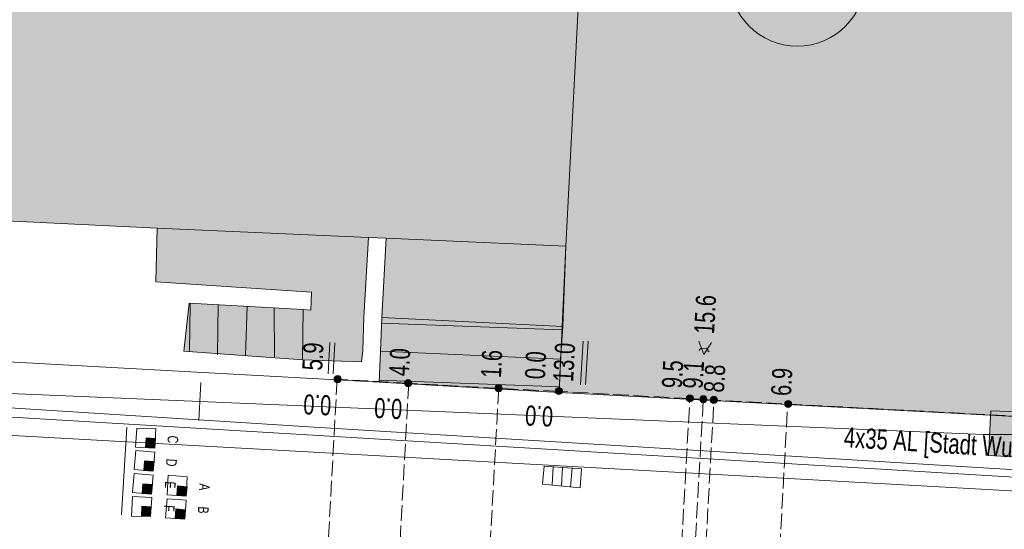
# Model space of a CAD drawing. Header units: metres. Extents: x -740 to 758, y -633 to 854.
# Tile 848 of 1056: x 105 to 131, y 263 to 277. Entities that reach past the tile are written whole.
import ezdxf

# ---------------------------------------------------------------- set-up
doc = ezdxf.new("R2010")
doc.units = ezdxf.units.M
doc.header["$MEASUREMENT"] = 0
doc.linetypes.add('416_125', pattern=[0.5408, 0.416, -0.1248])
for name, color, linetype in [('Gis.LOVION', 7, 'Continuous'), ('Grundkarte.LOVION', 7, 'Continuous'), ('Strom.LOVION', 7, 'Continuous'), ('StromBemass.LOVION', 7, 'Continuous'), ('Telko.LOVION', 7, 'Continuous'), ('Wasser.LOVION', 7, 'Continuous')]:
    doc.layers.add(name, color=color, linetype=linetype)
doc.styles.add('ERSTELLTER_STIL_1', font='arial.ttf')

msp = doc.modelspace()

# ---------------------------------------------------------------- hatches: boundary and pattern name
at = {"layer": 'Grundkarte.LOVION', "linetype": 'Continuous', "lineweight": 18}
for color, points in [(9, [(143.07, 265.52), (153.107, 277.733), (134.713, 278.742), (134.744, 278.125), (133.21, 278.093), (133.732, 287.572), (120.688, 288.277), (120.531, 284.745), (95.83, 285.876), (93.927, 285.986), (86.687, 286.283), (86.689, 285.958), (86.431, 281.647), (84.549, 281.847), (84.414, 278.997), (84.888, 278.984), (86.284, 278.914), (86.041, 274.752), (85.898, 272.285), (108.942, 271.169), (114.553, 270.919), (115.027, 270.906), (119.806, 270.694), (119.625, 266.804), (132.578, 266.12), (132.637, 267.633), (134.182, 267.548), (134.166, 266.807), (134.123, 266.035)]), (254, [(114.434, 268.809), (114.553, 270.919), (108.942, 271.169), (108.904, 269.746), (113.039, 269.471), (113.026, 268.996), (112.819, 269.006), (112.801, 267.674), (114.373, 267.621), (114.403, 267.919)]), (254, [(119.719, 268.557), (119.806, 270.694), (115.027, 270.906), (114.908, 268.796)]), (254, [(119.719, 268.557), (119.806, 270.694), (115.027, 270.906), (114.908, 268.796)]), (254, [(112.801, 267.674), (112.819, 269.006), (109.787, 269.182), (109.646, 267.898)]), (254, [(119.656, 267.694), (119.719, 268.557), (114.908, 268.796), (114.877, 267.906)]), (254, [(119.625, 266.804), (119.656, 267.694), (114.877, 267.906), (114.84, 267.075)])]:
    msp.add_hatch(color=color, dxfattribs=at).paths.add_polyline_path(points)
at = {"layer": 'StromBemass.LOVION', "linetype": 'Continuous', "lineweight": 13}
for points in [[(113.805, 267.096), (113.812, 267.106), (113.818, 267.116), (113.822, 267.127), (113.825, 267.138), (113.827, 267.15), (113.827, 267.162), (113.825, 267.173), (113.822, 267.185), (113.818, 267.196), (113.812, 267.206), (113.805, 267.215), (113.797, 267.224), (113.788, 267.231), (113.778, 267.238), (113.767, 267.243), (113.756, 267.246), (113.745, 267.248), (113.733, 267.249), (113.721, 267.248), (113.71, 267.246), (113.698, 267.242), (113.688, 267.237), (113.678, 267.231), (113.669, 267.224), (113.661, 267.215), (113.654, 267.205), (113.648, 267.195), (113.644, 267.184), (113.641, 267.173), (113.64, 267.161), (113.64, 267.149), (113.641, 267.138), (113.644, 267.126), (113.648, 267.115), (113.654, 267.105), (113.661, 267.096), (113.669, 267.087), (113.678, 267.08), (113.688, 267.073), (113.699, 267.068), (113.71, 267.065), (113.722, 267.063), (113.733, 267.062), (113.745, 267.063), (113.757, 267.065), (113.768, 267.069), (113.778, 267.074), (113.788, 267.08), (113.797, 267.087)], [(113.809, 267.1), (113.816, 267.109), (113.822, 267.12), (113.826, 267.131), (113.829, 267.142), (113.83, 267.154), (113.83, 267.165), (113.829, 267.177), (113.826, 267.188), (113.822, 267.199), (113.816, 267.209), (113.809, 267.219), (113.801, 267.227), (113.792, 267.235), (113.782, 267.241), (113.771, 267.246), (113.76, 267.25), (113.749, 267.252), (113.737, 267.252), (113.725, 267.252), (113.714, 267.249), (113.703, 267.246), (113.692, 267.241), (113.682, 267.234), (113.673, 267.227), (113.665, 267.218), (113.658, 267.209), (113.653, 267.199), (113.648, 267.188), (113.646, 267.176), (113.644, 267.165), (113.644, 267.153), (113.646, 267.141), (113.649, 267.13), (113.653, 267.119), (113.659, 267.109), (113.666, 267.1), (113.674, 267.091), (113.683, 267.084), (113.693, 267.077), (113.703, 267.072), (113.714, 267.069), (113.726, 267.067), (113.738, 267.066), (113.749, 267.067), (113.761, 267.069), (113.772, 267.073), (113.782, 267.078), (113.792, 267.084), (113.801, 267.091)], [(115.682, 266.993), (115.689, 267.003), (115.695, 267.013), (115.699, 267.024), (115.702, 267.035), (115.703, 267.047), (115.703, 267.058), (115.702, 267.07), (115.699, 267.081), (115.694, 267.092), (115.689, 267.102), (115.682, 267.112), (115.674, 267.12), (115.665, 267.127), (115.655, 267.134), (115.644, 267.139), (115.633, 267.142), (115.622, 267.144), (115.61, 267.145), (115.599, 267.144), (115.587, 267.142), (115.576, 267.138), (115.566, 267.133), (115.556, 267.127), (115.547, 267.12), (115.539, 267.111), (115.532, 267.102), (115.526, 267.091), (115.522, 267.081), (115.519, 267.069), (115.518, 267.058), (115.518, 267.046), (115.519, 267.034), (115.522, 267.023), (115.527, 267.012), (115.532, 267.002), (115.539, 266.993), (115.547, 266.984), (115.556, 266.977), (115.566, 266.971), (115.577, 266.966), (115.588, 266.962), (115.599, 266.96), (115.611, 266.959), (115.622, 266.96), (115.634, 266.962), (115.645, 266.966), (115.656, 266.971), (115.665, 266.977), (115.674, 266.985)], [(115.682, 266.993), (115.689, 267.003), (115.695, 267.013), (115.699, 267.024), (115.702, 267.035), (115.703, 267.047), (115.703, 267.058), (115.702, 267.07), (115.699, 267.081), (115.694, 267.092), (115.689, 267.102), (115.682, 267.112), (115.674, 267.12), (115.665, 267.127), (115.655, 267.134), (115.644, 267.139), (115.633, 267.142), (115.622, 267.144), (115.61, 267.145), (115.599, 267.144), (115.587, 267.142), (115.576, 267.138), (115.566, 267.133), (115.556, 267.127), (115.547, 267.12), (115.539, 267.111), (115.532, 267.102), (115.526, 267.091), (115.522, 267.081), (115.519, 267.069), (115.518, 267.058), (115.518, 267.046), (115.519, 267.034), (115.522, 267.023), (115.527, 267.012), (115.532, 267.002), (115.539, 266.993), (115.547, 266.984), (115.556, 266.977), (115.566, 266.971), (115.577, 266.966), (115.588, 266.962), (115.599, 266.96), (115.611, 266.959), (115.622, 266.96), (115.634, 266.962), (115.645, 266.966), (115.656, 266.971), (115.665, 266.977), (115.674, 266.985)], [(115.683, 266.991), (115.689, 267.001), (115.695, 267.011), (115.699, 267.022), (115.702, 267.033), (115.703, 267.044), (115.703, 267.056), (115.702, 267.067), (115.699, 267.079), (115.695, 267.089), (115.689, 267.1), (115.682, 267.109), (115.674, 267.117), (115.665, 267.125), (115.655, 267.131), (115.645, 267.136), (115.634, 267.139), (115.622, 267.142), (115.611, 267.142), (115.599, 267.141), (115.588, 267.139), (115.577, 267.136), (115.566, 267.131), (115.557, 267.124), (115.548, 267.117), (115.54, 267.108), (115.533, 267.099), (115.527, 267.089), (115.523, 267.078), (115.52, 267.067), (115.519, 267.055), (115.519, 267.044), (115.52, 267.032), (115.523, 267.021), (115.528, 267.01), (115.533, 267), (115.54, 266.991), (115.548, 266.982), (115.557, 266.975), (115.567, 266.969), (115.577, 266.964), (115.589, 266.96), (115.6, 266.958), (115.611, 266.957), (115.623, 266.958), (115.634, 266.96), (115.645, 266.964), (115.656, 266.969), (115.666, 266.975), (115.675, 266.983)], [(118.087, 266.862), (118.093, 266.872), (118.099, 266.882), (118.103, 266.893), (118.106, 266.905), (118.108, 266.916), (118.108, 266.928), (118.106, 266.94), (118.103, 266.951), (118.099, 266.962), (118.093, 266.973), (118.086, 266.982), (118.078, 266.991), (118.069, 266.998), (118.059, 267.005), (118.048, 267.01), (118.037, 267.013), (118.025, 267.015), (118.014, 267.016), (118.002, 267.015), (117.99, 267.013), (117.979, 267.009), (117.968, 267.004), (117.958, 266.998), (117.949, 266.99), (117.941, 266.982), (117.934, 266.972), (117.929, 266.962), (117.924, 266.951), (117.921, 266.939), (117.92, 266.928), (117.92, 266.916), (117.922, 266.904), (117.925, 266.893), (117.929, 266.882), (117.935, 266.871), (117.942, 266.862), (117.95, 266.853), (117.959, 266.846), (117.969, 266.839), (117.98, 266.834), (117.991, 266.831), (118.002, 266.829), (118.014, 266.828), (118.026, 266.829), (118.038, 266.831), (118.049, 266.835), (118.059, 266.84), (118.069, 266.846), (118.079, 266.854)], [(118.087, 266.862), (118.093, 266.872), (118.099, 266.882), (118.103, 266.893), (118.106, 266.905), (118.108, 266.916), (118.108, 266.928), (118.106, 266.94), (118.103, 266.951), (118.099, 266.962), (118.093, 266.973), (118.086, 266.982), (118.078, 266.991), (118.069, 266.998), (118.059, 267.005), (118.048, 267.01), (118.037, 267.013), (118.025, 267.015), (118.014, 267.016), (118.002, 267.015), (117.99, 267.013), (117.979, 267.009), (117.968, 267.004), (117.958, 266.998), (117.949, 266.99), (117.941, 266.982), (117.934, 266.972), (117.929, 266.962), (117.924, 266.951), (117.921, 266.939), (117.92, 266.928), (117.92, 266.916), (117.922, 266.904), (117.925, 266.893), (117.929, 266.882), (117.935, 266.871), (117.942, 266.862), (117.95, 266.853), (117.959, 266.846), (117.969, 266.839), (117.98, 266.834), (117.991, 266.831), (118.002, 266.829), (118.014, 266.828), (118.026, 266.829), (118.038, 266.831), (118.049, 266.835), (118.059, 266.84), (118.069, 266.846), (118.079, 266.854)], [(118.09, 266.859), (118.096, 266.869), (118.102, 266.879), (118.106, 266.89), (118.109, 266.902), (118.111, 266.913), (118.111, 266.925), (118.109, 266.937), (118.106, 266.948), (118.102, 266.959), (118.096, 266.97), (118.089, 266.979), (118.081, 266.988), (118.072, 266.995), (118.062, 267.002), (118.051, 267.007), (118.04, 267.01), (118.028, 267.012), (118.016, 267.013), (118.005, 267.012), (117.993, 267.01), (117.982, 267.006), (117.971, 267.001), (117.961, 266.995), (117.952, 266.987), (117.944, 266.979), (117.937, 266.969), (117.931, 266.959), (117.927, 266.948), (117.924, 266.936), (117.923, 266.925), (117.923, 266.913), (117.924, 266.901), (117.927, 266.89), (117.932, 266.879), (117.937, 266.868), (117.944, 266.859), (117.952, 266.85), (117.962, 266.842), (117.972, 266.836), (117.982, 266.831), (117.994, 266.828), (118.005, 266.825), (118.017, 266.825), (118.029, 266.825), (118.04, 266.828), (118.052, 266.831), (118.062, 266.836), (118.072, 266.843), (118.081, 266.85)], [(119.689, 266.786), (119.696, 266.795), (119.702, 266.805), (119.706, 266.817), (119.709, 266.828), (119.71, 266.84), (119.71, 266.852), (119.709, 266.863), (119.706, 266.875), (119.702, 266.886), (119.696, 266.896), (119.689, 266.906), (119.681, 266.914), (119.672, 266.922), (119.662, 266.928), (119.651, 266.933), (119.64, 266.937), (119.628, 266.939), (119.616, 266.94), (119.604, 266.939), (119.593, 266.937), (119.581, 266.933), (119.571, 266.928), (119.561, 266.921), (119.552, 266.914), (119.544, 266.905), (119.537, 266.896), (119.531, 266.885), (119.527, 266.874), (119.524, 266.863), (119.522, 266.851), (119.522, 266.839), (119.524, 266.827), (119.527, 266.816), (119.531, 266.805), (119.537, 266.795), (119.544, 266.785), (119.552, 266.776), (119.561, 266.769), (119.571, 266.763), (119.582, 266.758), (119.593, 266.754), (119.605, 266.752), (119.617, 266.751), (119.629, 266.752), (119.64, 266.754), (119.651, 266.758), (119.662, 266.763), (119.672, 266.769), (119.681, 266.777)], [(119.663, 266.795), (119.668, 266.802), (119.672, 266.809), (119.675, 266.816), (119.677, 266.824), (119.678, 266.831), (119.677, 266.839), (119.676, 266.847), (119.674, 266.855), (119.672, 266.862), (119.668, 266.869), (119.663, 266.876), (119.658, 266.881), (119.651, 266.886), (119.645, 266.891), (119.637, 266.894), (119.63, 266.896), (119.622, 266.898), (119.614, 266.898), (119.606, 266.898), (119.599, 266.896), (119.591, 266.894), (119.584, 266.891), (119.577, 266.886), (119.571, 266.881), (119.566, 266.875), (119.561, 266.869), (119.557, 266.862), (119.554, 266.855), (119.552, 266.847), (119.551, 266.839), (119.551, 266.831), (119.552, 266.823), (119.554, 266.816), (119.557, 266.808), (119.561, 266.801), (119.566, 266.795), (119.571, 266.789), (119.577, 266.784), (119.584, 266.78), (119.591, 266.776), (119.599, 266.774), (119.607, 266.773), (119.615, 266.772), (119.623, 266.773), (119.63, 266.774), (119.638, 266.777), (119.645, 266.78), (119.652, 266.784), (119.658, 266.789)], [(123.171, 266.589), (123.178, 266.599), (123.184, 266.609), (123.188, 266.62), (123.191, 266.632), (123.192, 266.643), (123.192, 266.655), (123.191, 266.667), (123.188, 266.678), (123.183, 266.689), (123.178, 266.699), (123.171, 266.709), (123.163, 266.717), (123.154, 266.725), (123.144, 266.731), (123.133, 266.736), (123.122, 266.74), (123.11, 266.742), (123.099, 266.742), (123.087, 266.742), (123.075, 266.739), (123.064, 266.736), (123.054, 266.731), (123.044, 266.724), (123.035, 266.717), (123.027, 266.708), (123.02, 266.699), (123.014, 266.688), (123.01, 266.677), (123.007, 266.666), (123.005, 266.654), (123.006, 266.643), (123.007, 266.631), (123.01, 266.62), (123.014, 266.609), (123.02, 266.598), (123.027, 266.589), (123.035, 266.58), (123.044, 266.573), (123.054, 266.567), (123.065, 266.562), (123.076, 266.558), (123.087, 266.556), (123.099, 266.555), (123.111, 266.556), (123.122, 266.558), (123.134, 266.562), (123.144, 266.567), (123.154, 266.573), (123.163, 266.581)], [(123.529, 266.568), (123.536, 266.578), (123.542, 266.588), (123.546, 266.599), (123.549, 266.611), (123.55, 266.622), (123.55, 266.634), (123.549, 266.646), (123.546, 266.658), (123.541, 266.669), (123.536, 266.679), (123.529, 266.689), (123.521, 266.697), (123.511, 266.705), (123.501, 266.711), (123.491, 266.716), (123.479, 266.72), (123.468, 266.722), (123.456, 266.723), (123.444, 266.722), (123.432, 266.72), (123.421, 266.716), (123.41, 266.711), (123.4, 266.704), (123.391, 266.697), (123.383, 266.688), (123.376, 266.678), (123.37, 266.668), (123.366, 266.657), (123.363, 266.645), (123.361, 266.634), (123.362, 266.622), (123.363, 266.61), (123.366, 266.598), (123.37, 266.587), (123.376, 266.577), (123.383, 266.567), (123.391, 266.559), (123.401, 266.551), (123.411, 266.545), (123.421, 266.54), (123.433, 266.536), (123.444, 266.534), (123.456, 266.533), (123.468, 266.534), (123.48, 266.536), (123.491, 266.54), (123.502, 266.545), (123.512, 266.552), (123.521, 266.559)], [(123.148, 266.604), (123.153, 266.611), (123.157, 266.618), (123.16, 266.625), (123.162, 266.633), (123.163, 266.641), (123.163, 266.649), (123.162, 266.657), (123.16, 266.665), (123.157, 266.673), (123.153, 266.68), (123.148, 266.687), (123.143, 266.692), (123.136, 266.698), (123.129, 266.702), (123.122, 266.705), (123.114, 266.708), (123.106, 266.709), (123.098, 266.71), (123.09, 266.709), (123.082, 266.708), (123.074, 266.705), (123.067, 266.702), (123.06, 266.697), (123.054, 266.692), (123.048, 266.686), (123.044, 266.68), (123.04, 266.672), (123.037, 266.665), (123.035, 266.657), (123.034, 266.649), (123.034, 266.641), (123.035, 266.633), (123.037, 266.625), (123.04, 266.617), (123.044, 266.61), (123.049, 266.604), (123.054, 266.598), (123.061, 266.593), (123.067, 266.588), (123.075, 266.585), (123.083, 266.582), (123.091, 266.581), (123.099, 266.58), (123.107, 266.581), (123.115, 266.582), (123.122, 266.585), (123.13, 266.588), (123.137, 266.593), (123.143, 266.598)], [(123.152, 266.607), (123.156, 266.614), (123.16, 266.621), (123.163, 266.628), (123.165, 266.636), (123.166, 266.644), (123.166, 266.652), (123.165, 266.66), (123.163, 266.668), (123.16, 266.676), (123.156, 266.683), (123.151, 266.689), (123.146, 266.695), (123.14, 266.7), (123.133, 266.704), (123.125, 266.708), (123.118, 266.71), (123.11, 266.712), (123.102, 266.712), (123.094, 266.712), (123.086, 266.71), (123.078, 266.708), (123.071, 266.704), (123.064, 266.7), (123.058, 266.695), (123.052, 266.689), (123.047, 266.682), (123.043, 266.675), (123.041, 266.668), (123.039, 266.66), (123.038, 266.652), (123.038, 266.644), (123.039, 266.636), (123.041, 266.628), (123.044, 266.62), (123.048, 266.613), (123.052, 266.607), (123.058, 266.601), (123.064, 266.596), (123.071, 266.591), (123.078, 266.588), (123.086, 266.585), (123.094, 266.584), (123.102, 266.583), (123.11, 266.584), (123.118, 266.586), (123.126, 266.588), (123.133, 266.592), (123.14, 266.596), (123.146, 266.601)], [(123.506, 266.584), (123.51, 266.59), (123.514, 266.597), (123.517, 266.605), (123.519, 266.612), (123.52, 266.62), (123.52, 266.628), (123.519, 266.636), (123.517, 266.643), (123.514, 266.651), (123.51, 266.658), (123.505, 266.664), (123.5, 266.67), (123.494, 266.675), (123.487, 266.679), (123.48, 266.682), (123.472, 266.685), (123.465, 266.686), (123.457, 266.687), (123.449, 266.686), (123.441, 266.685), (123.434, 266.682), (123.426, 266.679), (123.42, 266.675), (123.414, 266.67), (123.408, 266.664), (123.404, 266.657), (123.4, 266.65), (123.397, 266.643), (123.395, 266.635), (123.394, 266.628), (123.394, 266.62), (123.395, 266.612), (123.397, 266.604), (123.4, 266.597), (123.404, 266.59), (123.409, 266.584), (123.414, 266.578), (123.42, 266.573), (123.427, 266.569), (123.434, 266.565), (123.441, 266.563), (123.449, 266.561), (123.457, 266.561), (123.465, 266.561), (123.473, 266.563), (123.48, 266.565), (123.487, 266.569), (123.494, 266.573), (123.5, 266.578)], [(123.506, 266.584), (123.51, 266.59), (123.514, 266.597), (123.517, 266.605), (123.519, 266.612), (123.52, 266.62), (123.52, 266.628), (123.519, 266.636), (123.517, 266.643), (123.514, 266.651), (123.51, 266.658), (123.505, 266.664), (123.5, 266.67), (123.494, 266.675), (123.487, 266.679), (123.48, 266.682), (123.472, 266.685), (123.465, 266.686), (123.457, 266.687), (123.449, 266.686), (123.441, 266.685), (123.434, 266.682), (123.426, 266.679), (123.42, 266.675), (123.414, 266.67), (123.408, 266.664), (123.404, 266.657), (123.4, 266.65), (123.397, 266.643), (123.395, 266.635), (123.394, 266.628), (123.394, 266.62), (123.395, 266.612), (123.397, 266.604), (123.4, 266.597), (123.404, 266.59), (123.409, 266.584), (123.414, 266.578), (123.42, 266.573), (123.427, 266.569), (123.434, 266.565), (123.441, 266.563), (123.449, 266.561), (123.457, 266.561), (123.465, 266.561), (123.473, 266.563), (123.48, 266.565), (123.487, 266.569), (123.494, 266.573), (123.5, 266.578)], [(123.81, 266.55), (123.817, 266.56), (123.822, 266.571), (123.827, 266.582), (123.83, 266.593), (123.831, 266.605), (123.831, 266.617), (123.83, 266.629), (123.827, 266.641), (123.822, 266.652), (123.816, 266.662), (123.809, 266.672), (123.801, 266.681), (123.792, 266.688), (123.782, 266.695), (123.771, 266.7), (123.759, 266.704), (123.748, 266.706), (123.736, 266.706), (123.724, 266.706), (123.712, 266.703), (123.701, 266.7), (123.69, 266.695), (123.68, 266.688), (123.67, 266.68), (123.662, 266.672), (123.655, 266.662), (123.65, 266.651), (123.645, 266.64), (123.642, 266.629), (123.641, 266.617), (123.641, 266.605), (123.642, 266.593), (123.645, 266.581), (123.65, 266.57), (123.656, 266.56), (123.663, 266.55), (123.671, 266.541), (123.68, 266.534), (123.69, 266.527), (123.701, 266.522), (123.713, 266.519), (123.724, 266.516), (123.736, 266.516), (123.748, 266.516), (123.76, 266.519), (123.771, 266.522), (123.782, 266.528), (123.792, 266.534), (123.802, 266.542)], [(123.786, 266.57), (123.79, 266.576), (123.794, 266.583), (123.797, 266.59), (123.799, 266.598), (123.8, 266.606), (123.8, 266.613), (123.799, 266.621), (123.797, 266.629), (123.794, 266.636), (123.79, 266.643), (123.786, 266.649), (123.78, 266.655), (123.774, 266.66), (123.768, 266.664), (123.761, 266.667), (123.753, 266.669), (123.746, 266.671), (123.738, 266.671), (123.73, 266.671), (123.722, 266.669), (123.715, 266.667), (123.708, 266.664), (123.701, 266.659), (123.695, 266.654), (123.69, 266.649), (123.685, 266.642), (123.682, 266.636), (123.679, 266.628), (123.677, 266.621), (123.676, 266.613), (123.676, 266.605), (123.677, 266.598), (123.679, 266.59), (123.682, 266.583), (123.686, 266.576), (123.69, 266.57), (123.696, 266.564), (123.702, 266.559), (123.708, 266.555), (123.715, 266.552), (123.723, 266.549), (123.73, 266.548), (123.738, 266.547), (123.746, 266.548), (123.754, 266.549), (123.761, 266.552), (123.768, 266.555), (123.775, 266.559), (123.781, 266.564)], [(123.786, 266.57), (123.79, 266.576), (123.794, 266.583), (123.797, 266.59), (123.799, 266.598), (123.8, 266.606), (123.8, 266.613), (123.799, 266.621), (123.797, 266.629), (123.794, 266.636), (123.79, 266.643), (123.786, 266.649), (123.78, 266.655), (123.774, 266.66), (123.768, 266.664), (123.761, 266.667), (123.753, 266.669), (123.746, 266.671), (123.738, 266.671), (123.73, 266.671), (123.722, 266.669), (123.715, 266.667), (123.708, 266.664), (123.701, 266.659), (123.695, 266.654), (123.69, 266.649), (123.685, 266.642), (123.682, 266.636), (123.679, 266.628), (123.677, 266.621), (123.676, 266.613), (123.676, 266.605), (123.677, 266.598), (123.679, 266.59), (123.682, 266.583), (123.686, 266.576), (123.69, 266.57), (123.696, 266.564), (123.702, 266.559), (123.708, 266.555), (123.715, 266.552), (123.723, 266.549), (123.73, 266.548), (123.738, 266.547), (123.746, 266.548), (123.754, 266.549), (123.761, 266.552), (123.768, 266.555), (123.775, 266.559), (123.781, 266.564)], [(125.784, 266.442), (125.79, 266.451), (125.796, 266.461), (125.8, 266.472), (125.803, 266.483), (125.804, 266.495), (125.804, 266.507), (125.803, 266.518), (125.8, 266.529), (125.796, 266.54), (125.79, 266.55), (125.783, 266.56), (125.775, 266.568), (125.766, 266.575), (125.756, 266.582), (125.746, 266.587), (125.735, 266.59), (125.724, 266.592), (125.712, 266.593), (125.7, 266.592), (125.689, 266.59), (125.678, 266.586), (125.667, 266.581), (125.658, 266.575), (125.649, 266.568), (125.641, 266.559), (125.634, 266.55), (125.628, 266.54), (125.624, 266.529), (125.621, 266.518), (125.62, 266.506), (125.62, 266.494), (125.621, 266.483), (125.624, 266.472), (125.629, 266.461), (125.634, 266.451), (125.641, 266.441), (125.649, 266.433), (125.658, 266.426), (125.668, 266.419), (125.678, 266.414), (125.69, 266.411), (125.701, 266.409), (125.713, 266.408), (125.724, 266.409), (125.735, 266.411), (125.747, 266.415), (125.757, 266.42), (125.767, 266.426), (125.776, 266.433)], [(125.747, 266.46), (125.752, 266.467), (125.755, 266.474), (125.758, 266.481), (125.76, 266.488), (125.761, 266.496), (125.761, 266.504), (125.76, 266.511), (125.758, 266.519), (125.755, 266.526), (125.751, 266.533), (125.747, 266.539), (125.742, 266.545), (125.736, 266.55), (125.729, 266.554), (125.722, 266.557), (125.715, 266.56), (125.707, 266.561), (125.699, 266.561), (125.691, 266.561), (125.684, 266.559), (125.676, 266.557), (125.669, 266.554), (125.663, 266.549), (125.657, 266.545), (125.652, 266.539), (125.647, 266.533), (125.643, 266.526), (125.641, 266.519), (125.639, 266.511), (125.638, 266.503), (125.638, 266.496), (125.639, 266.488), (125.641, 266.48), (125.644, 266.473), (125.647, 266.466), (125.652, 266.46), (125.657, 266.454), (125.663, 266.45), (125.67, 266.445), (125.677, 266.442), (125.684, 266.44), (125.692, 266.438), (125.7, 266.438), (125.707, 266.438), (125.715, 266.44), (125.722, 266.442), (125.729, 266.446), (125.736, 266.45), (125.742, 266.455)], [(125.747, 266.46), (125.752, 266.467), (125.755, 266.474), (125.758, 266.481), (125.76, 266.488), (125.761, 266.496), (125.761, 266.504), (125.76, 266.511), (125.758, 266.519), (125.755, 266.526), (125.751, 266.533), (125.747, 266.539), (125.742, 266.545), (125.736, 266.55), (125.729, 266.554), (125.722, 266.557), (125.715, 266.56), (125.707, 266.561), (125.699, 266.561), (125.691, 266.561), (125.684, 266.559), (125.676, 266.557), (125.669, 266.554), (125.663, 266.549), (125.657, 266.545), (125.652, 266.539), (125.647, 266.533), (125.643, 266.526), (125.641, 266.519), (125.639, 266.511), (125.638, 266.503), (125.638, 266.496), (125.639, 266.488), (125.641, 266.48), (125.644, 266.473), (125.647, 266.466), (125.652, 266.46), (125.657, 266.454), (125.663, 266.45), (125.67, 266.445), (125.677, 266.442), (125.684, 266.44), (125.692, 266.438), (125.7, 266.438), (125.707, 266.438), (125.715, 266.44), (125.722, 266.442), (125.729, 266.446), (125.736, 266.45), (125.742, 266.455)]]:
    msp.add_hatch(color=7, dxfattribs=at).paths.add_polyline_path(points)
at = {"layer": 'Telko.LOVION', "linetype": 'Continuous', "lineweight": 13}
for points in [[(132.297, 266.27), (131.096, 266.315), (131.035, 265.127), (132.223, 265.066)], [(108.645, 265.598), (108.625, 265.345), (108.878, 265.325), (108.898, 265.578)], [(108.601, 264.987), (108.581, 264.734), (108.834, 264.715), (108.854, 264.968)], [(108.557, 264.377), (108.537, 264.124), (108.791, 264.105), (108.81, 264.358)], [(109.479, 264.32), (109.459, 264.067), (109.712, 264.047), (109.732, 264.3)], [(108.526, 263.783), (108.523, 263.517), (108.76, 263.51), (108.78, 263.764)], [(109.435, 263.709), (109.415, 263.456), (109.669, 263.437), (109.688, 263.69)]]:
    msp.add_hatch(color=7, dxfattribs=at).paths.add_polyline_path(points)

# ---------------------------------------------------------------- linework, layer by layer
at = {"layer": 'Gis.LOVION', "color": 44, "linetype": 'Continuous', "lineweight": 18}
for points in [[(141.554, 263.643), (122.372, 264.708), (90.694, 266.458), (88.59, 266.814), (86.398, 267.62), (84.471, 268.584), (83.728, 269.087), (82.245, 270.199), (80.821, 271.611), (79.621, 273.001), (78.926, 274.219)], [(119.436, 264.347), (119.462, 264.838)], [(119.69, 264.328), (119.716, 264.818)], [(119.93, 264.292), (119.969, 264.798)]]:
    msp.add_lwpolyline(points, dxfattribs=at)
msp.add_lwpolyline([(119.183, 264.367), (120.183, 264.273), (120.222, 264.779), (119.225, 264.844)], close=True, dxfattribs=at)
at = {"layer": 'Grundkarte.LOVION', "color": 8, "linetype": 'Continuous', "lineweight": 18}
for points in [[(156.964, 282.425), (148.268, 285.21), (141.056, 286.722), (133.732, 287.572), (120.688, 288.277), (97.314, 288.534), (84.781, 286.126), (84.414, 278.997), (84.171, 274.835), (85.898, 272.285), (86.77, 270.922), (91.245, 268.374), (114.84, 267.075), (119.625, 266.804), (132.578, 266.12), (133.292, 266.072), (134.123, 266.035), (143.07, 265.52)], [(132.61, 252.793), (133.292, 266.072), (134.123, 266.035), (143.07, 265.52), (134.123, 266.035), (133.292, 266.072), (132.578, 266.12), (119.625, 266.804), (114.84, 267.075), (91.245, 268.374), (86.77, 270.922), (85.898, 272.285), (84.171, 274.835), (84.414, 278.997), (84.781, 286.126), (97.314, 288.534), (120.688, 288.277), (133.732, 287.572), (141.056, 286.722), (148.268, 285.21), (156.964, 282.425)], [(156.964, 282.425), (148.268, 285.21), (141.056, 286.722), (133.732, 287.572), (120.688, 288.277), (97.314, 288.534), (84.781, 286.126), (84.414, 278.997), (84.171, 274.835), (85.898, 272.285), (86.77, 270.922), (91.245, 268.374), (114.84, 267.075), (119.625, 266.804), (132.578, 266.12), (133.292, 266.072), (132.61, 252.793)], [(143.07, 265.52), (134.123, 266.035), (134.166, 266.807), (134.182, 267.548), (132.637, 267.633), (132.578, 266.12), (119.625, 266.804), (119.806, 270.694), (115.027, 270.906), (114.553, 270.919), (108.942, 271.169), (85.898, 272.285)], [(112.819, 269.006), (112.801, 267.674)], [(114.877, 267.906), (119.656, 267.694)], [(141.776, 263.945), (133.213, 264.468), (93.077, 266.869)]]:
    msp.add_lwpolyline(points, dxfattribs=at)
at = {"layer": 'Grundkarte.LOVION', "color": 253, "linetype": 'Continuous', "lineweight": 18}
msp.add_lwpolyline([(143.07, 265.52), (134.123, 266.035), (133.292, 266.072), (132.578, 266.12), (119.625, 266.804), (114.84, 267.075), (91.245, 268.374), (86.77, 270.922), (85.898, 272.285), (84.171, 274.835), (84.414, 278.997), (84.781, 286.126), (97.314, 288.534), (120.688, 288.277), (133.732, 287.572), (141.056, 286.722), (148.268, 285.21), (156.964, 282.425)], dxfattribs=at)
at = {"layer": 'Grundkarte.LOVION', "color": 251, "linetype": 'Continuous', "lineweight": 13}
for points in [[(108.942, 271.169), (85.898, 272.285), (86.041, 274.752), (86.284, 278.914), (86.379, 280.667), (86.431, 281.647), (86.689, 285.958), (86.687, 286.283), (93.927, 285.986), (95.83, 285.876), (120.531, 284.745), (119.806, 270.694), (115.027, 270.906), (114.553, 270.919)], [(114.434, 268.809), (114.403, 267.919), (114.373, 267.621), (112.801, 267.674), (112.819, 269.006), (113.026, 268.996), (113.039, 269.471), (108.904, 269.746), (108.942, 271.169), (114.553, 270.919)], [(119.719, 268.557), (114.908, 268.796), (115.027, 270.906), (119.806, 270.694)], [(119.719, 268.557), (114.908, 268.796), (115.027, 270.906), (119.806, 270.694)], [(112.801, 267.674), (109.646, 267.898), (109.787, 269.182), (112.819, 269.006)], [(119.656, 267.694), (114.877, 267.906), (114.908, 268.796), (119.719, 268.557)], [(119.625, 266.804), (114.84, 267.075), (114.877, 267.906), (119.656, 267.694)]]:
    msp.add_lwpolyline(points, close=True, dxfattribs=at)
for points in [[(109.819, 269.156), (109.796, 267.883)], [(110.559, 269.139), (110.542, 267.808)], [(111.332, 269.097), (111.282, 267.791)], [(112.046, 269.048), (112.055, 267.749)], [(114.893, 268.647), (119.699, 268.467)], [(114.834, 267.134), (119.64, 266.953)]]:
    msp.add_lwpolyline(points, dxfattribs=at)
at = {"layer": 'Strom.LOVION', "color": 5, "linetype": 'Continuous', "lineweight": 18}
msp.add_lwpolyline([(84.7, 285.143), (83.261, 285.194), (82.596, 285.499), (82.239, 285.523), (82.029, 285.399), (81.445, 284.721), (80.192, 282.574), (79.319, 280.627), (78.851, 278.453), (79.119, 276.321), (79.687, 274.293), (80.687, 272.529), (81.881, 271.198), (83.596, 269.68), (85.703, 268.379), (88.975, 267.413), (113.109, 265.886), (139.214, 264.301), (141.95, 264.125)], dxfattribs=at)
at = {"layer": 'StromBemass.LOVION', "color": 7, "linetype": 'Continuous', "lineweight": 13}
for points in [[(113.488, 267.298), (113.525, 268.129)], [(113.621, 267.296), (113.658, 268.127)], [(120.196, 267.008), (120.26, 268.167)], [(120.329, 267.006), (120.393, 268.165)], [(123.677, 268.131), (123.472, 267.816), (123.333, 268.172)], [(123.612, 267.889), (123.58, 267.915), (123.577, 267.944), (123.529, 267.984), (123.383, 267.97), (123.343, 267.921)]]:
    msp.add_lwpolyline(points, dxfattribs=at)
at = {"layer": 'StromBemass.LOVION', "color": 7, "linetype": '416_125', "lineweight": 13}
for points in [[(119.622, 266.834), (118.018, 266.913), (115.626, 267.049), (113.723, 267.158), (112.903, 252.271)], [(115.626, 267.049), (114.779, 251.671)], [(118.018, 266.913), (117.177, 251.639)], [(132.562, 266.133), (123.738, 266.601), (123.456, 266.617), (123.099, 266.641), (119.622, 266.834)], [(122.238, 251.41), (123.099, 266.641)], [(122.584, 251.045), (123.456, 266.617)], [(122.901, 251.43), (123.738, 266.601)], [(124.865, 251.297), (125.699, 266.497)]]:
    msp.add_lwpolyline(points, dxfattribs=at)
at = {"layer": 'StromBemass.LOVION', "color": 7, "linetype": 'Continuous', "lineweight": 13}
for centre, radius in [((113.733, 267.156), 0.0936), ((113.737, 267.159), 0.0933), ((115.611, 267.052), 0.0929), ((115.611, 267.052), 0.0929), ((115.611, 267.05), 0.0924), ((118.014, 266.922), 0.094), ((118.014, 266.922), 0.094), ((118.017, 266.919), 0.0943), ((119.616, 266.845), 0.0942), ((119.614, 266.835), 0.0632), ((123.099, 266.649), 0.0936), ((123.456, 266.628), 0.0947), ((123.098, 266.645), 0.0647), ((123.102, 266.648), 0.0644), ((123.457, 266.624), 0.0629), ((123.457, 266.624), 0.0629), ((123.736, 266.611), 0.0954), ((123.738, 266.609), 0.062), ((123.738, 266.609), 0.062), ((125.712, 266.5), 0.0924), ((125.699, 266.5), 0.0618), ((125.699, 266.5), 0.0618)]:
    msp.add_circle(centre, radius, dxfattribs=at)
at = {"layer": 'Telko.LOVION', "color": 1, "linetype": 'Continuous', "lineweight": 18}
msp.add_lwpolyline([(88.379, 285.296), (88.527, 288.62), (88.596, 289.883), (88.31, 291.599), (85.634, 290.702), (83.658, 289.445), (80.986, 287.307), (79.094, 284.742), (77.826, 281.988), (77.423, 278.254), (78.298, 274.438), (80.145, 271.575), (83.358, 268.933), (88.519, 267.842), (89.238, 267.439), (130.906, 265.69), (132.413, 265.69), (132.724, 266.134), (133.564, 266.01), (134.438, 265.991), (143.007, 265.411)], dxfattribs=at)
at = {"layer": 'Telko.LOVION', "color": 7, "linetype": 'Continuous', "lineweight": 13}
for points in [[(110.048, 266.06), (110.097, 267.07)], [(108.129, 265.887), (107.987, 263.553)]]:
    msp.add_lwpolyline(points, dxfattribs=at)
for points in [[(132.297, 266.27), (132.223, 265.066), (131.035, 265.127), (131.096, 266.315)], [(132.297, 266.27), (132.223, 265.066), (131.035, 265.127), (131.096, 266.315)], [(108.398, 265.854), (108.901, 265.844), (108.878, 265.325), (108.359, 265.348)], [(108.645, 265.598), (108.898, 265.578), (108.878, 265.325), (108.625, 265.345)], [(108.367, 265.26), (108.873, 265.221), (108.834, 264.715), (108.328, 264.754)], [(108.601, 264.987), (108.854, 264.968), (108.834, 264.715), (108.581, 264.734)], [(108.323, 264.65), (108.83, 264.611), (108.791, 264.105), (108.284, 264.144)], [(108.557, 264.377), (108.81, 264.358), (108.791, 264.105), (108.537, 264.124)], [(109.229, 264.606), (109.736, 264.566), (109.712, 264.047), (109.206, 264.086)], [(109.479, 264.32), (109.732, 264.3), (109.712, 264.047), (109.459, 264.067)], [(108.28, 264.04), (108.799, 264.017), (108.76, 263.51), (108.257, 263.52)], [(109.202, 263.982), (109.708, 263.943), (109.669, 263.437), (109.162, 263.476)], [(108.526, 263.783), (108.78, 263.764), (108.76, 263.51), (108.523, 263.517)], [(109.435, 263.709), (109.688, 263.69), (109.669, 263.437), (109.415, 263.456)]]:
    msp.add_lwpolyline(points, close=True, dxfattribs=at)
at = {"layer": 'Wasser.LOVION', "color": 94, "linetype": 'Continuous', "lineweight": 18}
msp.add_circle((125.956, 277.821), 1.812, dxfattribs=at)

# ---------------------------------------------------------------- texts
at = {"layer": 'Strom.LOVION', "color": 5, "linetype": 'Continuous', "lineweight": 18, "insert": (127.171, 265.194), "char_height": 0.53355, "attachment_point": 7, "rotation": 356.5105, "style": 'ERSTELLTER_STIL_1'}
msp.add_mtext('{\\A1;\\W0.72241x;4x35 AL [Stadt Wuppertal]}', dxfattribs=at)
at = {"layer": 'StromBemass.LOVION', "color": 7, "linetype": 'Continuous', "lineweight": 13, "attachment_point": 7, "style": 'ERSTELLTER_STIL_1'}
for s, insert, char_height, rotation in [('{\\A1;\\W0.71560x;15.6}', (123.748, 268.344), 0.53353, 86.7999), ('{\\A1;\\W0.71559x;5.9}', (113.333, 267.379), 0.53354, 87.2405), ('{\\A1;\\W0.71560x;13.0}', (120.002, 267.074), 0.53353, 86.7999), ('{\\A1;\\W0.71559x;4.0}', (115.638, 267.228), 0.53354, 87.2406), ('{\\A1;\\W0.71559x;1.6}', (118.084, 267.182), 0.53354, 87.2406), ('{\\A1;\\W0.71559x;0.0}', (119.252, 267.146), 0.53354, 87.2406), ('{\\A1;\\W0.71552x;9.5}', (122.891, 266.905), 0.53359, 86.8002), ('{\\A1;\\W0.71559x;9.1}', (123.445, 266.894), 0.53353, 86.7999), ('{\\A1;\\W0.71552x;8.8}', (124.01, 266.793), 0.53359, 86.8002), ('{\\A1;\\W0.71552x;6.9}', (125.793, 266.701), 0.53359, 86.8002), ('{\\A1;\\W0.71558x;0.0}', (113.579, 266.732), 0.53355, 177.2467), ('{\\A1;\\W0.71558x;0.0}', (115.465, 266.635), 0.53354, 177.2467), ('{\\A1;\\W0.71558x;0.0}', (119.475, 266.436), 0.53355, 177.2467)]:
    msp.add_mtext(s, dxfattribs=dict(at, insert=insert, char_height=char_height, rotation=rotation))
at = {"layer": 'Telko.LOVION', "color": 7, "linetype": 'Continuous', "lineweight": 13, "attachment_point": 7, "style": 'ERSTELLTER_STIL_1'}
for s, insert, char_height, rotation in [('{\\A1;\\W0.71557x;C}', (109.218, 265.667), 0.28142, 266.5347), ('{\\A1;\\W0.71565x;D}', (109.183, 265.051), 0.2814, 266.5344), ('{\\A1;\\W0.71569x;E}', (109.152, 264.449), 0.28142, 266.5347), ('{\\A1;\\W0.71038x;A}', (110.062, 264.393), 0.28142, 266.5347), ('{\\A1;\\W0.71556x;F}', (109.124, 263.819), 0.28142, 266.5347), ('{\\A1;\\W0.71569x;B}', (110.03, 263.782), 0.28142, 266.5347)]:
    msp.add_mtext(s, dxfattribs=dict(at, insert=insert, char_height=char_height, rotation=rotation))

doc.saveas('drawing.dxf')
